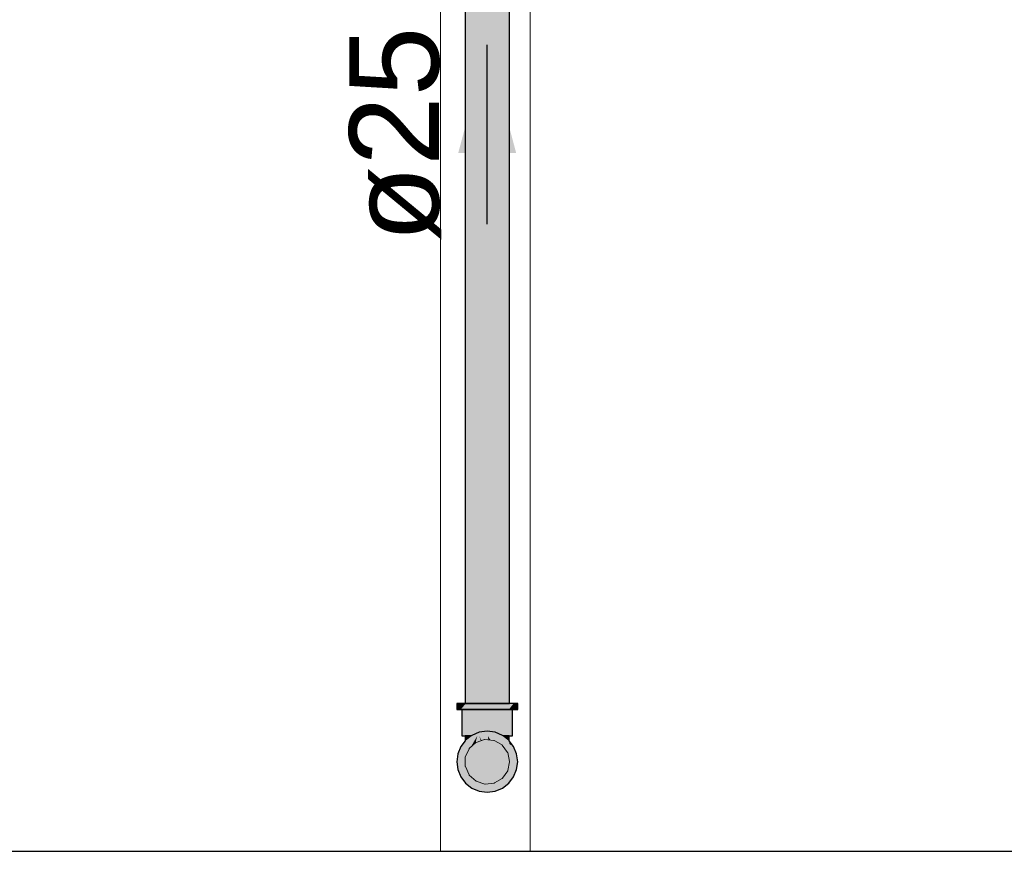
# Model space of a CAD drawing. Header units: millimetres. Extents: x -16331 to -10174, y -4135 to -3584.
# Tile 409 of 456: x -10188.41 to -10186.21, y -4010.76 to -4008.9. Entities that reach past the tile are written whole.
import ezdxf

# ---------------------------------------------------------------- set-up
doc = ezdxf.new("R2010")
doc.units = ezdxf.units.MM
for name, color, linetype in [('AL-Condutos', 3, 'Continuous'), ('AL-Conexões', 4, 'Continuous'), ('AL-Sentido conduto', 7, 'Continuous'), ('AL-Textos conduto', 7, 'Continuous'), ('DI-Eixos', 7, 'Continuous')]:
    doc.layers.add(name, color=color, linetype=linetype)
for name, color, linetype, lineweight in [('DI-Elementos em corte', 9, 'Continuous', 18), ('DI-Elementos externos em vista', 9, 'Continuous', 5), ('IFC-IfcBuildingElementProxy-Contorno', 250, 'Continuous', 5)]:
    doc.layers.add(name, color=color, linetype=linetype, lineweight=lineweight)
doc.styles.add('Arial', font='arial.ttf', dxfattribs={"height": 100})

msp = doc.modelspace()

# ---------------------------------------------------------------- hatches: boundary and pattern name
at = {"layer": 'AL-Condutos', "linetype": 'Continuous'}
msp.add_hatch(color=91, dxfattribs=at).paths.add_polyline_path([(-10187.3138, -4010.4256), (-10187.3138, -4007.9296), (-10187.3181, -4007.9296), (-10187.3303, -4007.9296), (-10187.3483, -4007.9296), (-10187.369, -4007.9296), (-10187.3888, -4007.9296), (-10187.4042, -4007.9296), (-10187.4127, -4007.9296), (-10187.4127, -4010.4256), (-10187.4042, -4010.4256), (-10187.3888, -4010.4256), (-10187.369, -4010.4256), (-10187.3483, -4010.4256), (-10187.3303, -4010.4256), (-10187.3181, -4010.4256)])
at = {"layer": 'AL-Conexões', "linetype": 'Continuous'}
for points in [[(-10187.4318, -4010.4392), (-10187.4295, -4010.4392), (-10187.4227, -4010.4392), (-10187.4119, -4010.4256), (-10187.4227, -4010.4256), (-10187.4295, -4010.4256), (-10187.4318, -4010.4256)], [(-10187.4227, -4010.4392), (-10187.4206, -4010.4392), (-10187.4119, -4010.4392), (-10187.3978, -4010.4392), (-10187.3814, -4010.4392), (-10187.3638, -4010.4392), (-10187.3462, -4010.4392), (-10187.3298, -4010.4392), (-10187.3157, -4010.4392), (-10187.3049, -4010.4256), (-10187.3157, -4010.4256), (-10187.3298, -4010.4256), (-10187.3462, -4010.4256), (-10187.3638, -4010.4256), (-10187.3814, -4010.4256), (-10187.3978, -4010.4256), (-10187.4119, -4010.4256), (-10187.4206, -4010.4366)], [(-10187.2981, -4010.4392), (-10187.2958, -4010.4392), (-10187.2958, -4010.4256), (-10187.2981, -4010.4256), (-10187.3049, -4010.4256), (-10187.307, -4010.4282), (-10187.3157, -4010.4392), (-10187.307, -4010.4392), (-10187.3049, -4010.4392)], [(-10187.4206, -4010.498), (-10187.4186, -4010.498), (-10187.413, -4010.498), (-10187.4039, -4010.498), (-10187.3922, -4010.4392), (-10187.4039, -4010.4392), (-10187.413, -4010.4392), (-10187.4186, -4010.4392), (-10187.4206, -4010.4392)], [(-10187.3993, -4010.4973), (-10187.3986, -4010.4974), (-10187.3978, -4010.4967), (-10187.3922, -4010.4944), (-10187.3958, -4010.4952), (-10187.3922, -4010.4944), (-10187.3888, -4010.493), (-10187.3814, -4010.4899), (-10187.3804, -4010.4898), (-10187.3804, -4010.4895), (-10187.3806, -4010.4896), (-10187.3905, -4010.4911), (-10187.3913, -4010.4917), (-10187.3905, -4010.4911), (-10187.3806, -4010.4896), (-10187.3848, -4010.4868), (-10187.3904, -4010.4911), (-10187.3848, -4010.4868), (-10187.3922, -4010.4913), (-10187.3922, -4010.4924), (-10187.3922, -4010.4818), (-10187.3922, -4010.4913), (-10187.3848, -4010.4868), (-10187.3847, -4010.4867), (-10187.3848, -4010.4868), (-10187.3806, -4010.4896), (-10187.3804, -4010.4895), (-10187.3817, -4010.4843), (-10187.3845, -4010.4719), (-10187.3922, -4010.4392), (-10187.4037, -4010.4969), (-10187.4039, -4010.498), (-10187.4009, -4010.498), (-10187.3994, -4010.498), (-10187.3986, -4010.4974)], [(-10187.3236, -4010.4392), (-10187.3277, -4010.4923), (-10187.3236, -4010.4392), (-10187.3341, -4010.4915), (-10187.3236, -4010.4392), (-10187.3354, -4010.4392), (-10187.3354, -4010.4913), (-10187.3344, -4010.4914), (-10187.3354, -4010.4913), (-10187.3354, -4010.4818), (-10187.3354, -4010.4392), (-10187.3491, -4010.4392), (-10187.3638, -4010.4392), (-10187.3681, -4010.4392), (-10187.3785, -4010.4392), (-10187.3922, -4010.4392), (-10187.3804, -4010.4898), (-10187.3785, -4010.4895), (-10187.3663, -4010.4879), (-10187.3638, -4010.4876), (-10187.3638, -4010.4448), (-10187.3634, -4010.4453), (-10187.3638, -4010.4448), (-10187.3638, -4010.4876), (-10187.3638, -4010.498), (-10187.3611, -4010.4872), (-10187.3537, -4010.4579), (-10187.3611, -4010.4872), (-10187.3613, -4010.4879), (-10187.3602, -4010.4881), (-10187.3491, -4010.4895), (-10187.3491, -4010.4856), (-10187.3491, -4010.464), (-10187.3491, -4010.4895), (-10187.3472, -4010.4898), (-10187.343, -4010.4719), (-10187.3459, -4010.4843), (-10187.3471, -4010.4895), (-10187.3472, -4010.4898), (-10187.3467, -4010.4898), (-10187.3462, -4010.4899), (-10187.3411, -4010.4906), (-10187.3396, -4010.4908), (-10187.3374, -4010.4911), (-10187.3375, -4010.4908), (-10187.3371, -4010.4911), (-10187.3354, -4010.4924), (-10187.3358, -4010.4913), (-10187.3354, -4010.4924), (-10187.3371, -4010.4911), (-10187.3375, -4010.4908), (-10187.3373, -4010.4911), (-10187.3375, -4010.4908), (-10187.3374, -4010.4911), (-10187.3396, -4010.4908), (-10187.3411, -4010.4906), (-10187.3462, -4010.4899), (-10187.3395, -4010.4927), (-10187.3366, -4010.4939), (-10187.3354, -4010.4944), (-10187.3347, -4010.4947), (-10187.3344, -4010.4931), (-10187.3347, -4010.4947), (-10187.3298, -4010.4967), (-10187.328, -4010.4974), (-10187.3298, -4010.4967), (-10187.3281, -4010.498), (-10187.3267, -4010.498), (-10187.3264, -4010.4925), (-10187.3267, -4010.498), (-10187.3236, -4010.498), (-10187.3236, -4010.4929)], [(-10187.3089, -4010.498), (-10187.307, -4010.498), (-10187.307, -4010.4392), (-10187.3089, -4010.4392), (-10187.3146, -4010.4392), (-10187.3236, -4010.4392), (-10187.3236, -4010.498), (-10187.3146, -4010.498)], [(-10187.4227, -4010.5216), (-10187.4295, -4010.538), (-10187.4318, -4010.5556), (-10187.4133, -4010.5316), (-10187.3876, -4010.498), (-10187.3814, -4010.4899), (-10187.3919, -4010.498), (-10187.3814, -4010.4899), (-10187.3978, -4010.4967), (-10187.3954, -4010.498), (-10187.4131, -4010.5143), (-10187.3954, -4010.498), (-10187.3978, -4010.4967), (-10187.3994, -4010.498), (-10187.4119, -4010.5075), (-10187.4131, -4010.5091)], [(-10187.4119, -4010.6037), (-10187.4127, -4010.6014), (-10187.4119, -4010.6037), (-10187.4063, -4010.5831), (-10187.4059, -4010.5813), (-10187.4062, -4010.5805), (-10187.4127, -4010.566), (-10187.4127, -4010.5452), (-10187.4173, -4010.5556), (-10187.4127, -4010.5452), (-10187.4106, -4010.5405), (-10187.4079, -4010.5346), (-10187.4042, -4010.5262), (-10187.4023, -4010.5245), (-10187.4015, -4010.5238), (-10187.3876, -4010.498), (-10187.3973, -4010.5107), (-10187.405, -4010.5269), (-10187.3973, -4010.5107), (-10187.4127, -4010.5307), (-10187.4062, -4010.528), (-10187.4127, -4010.5431), (-10187.4062, -4010.528), (-10187.4127, -4010.5307), (-10187.4127, -4010.5338), (-10187.4127, -4010.5406), (-10187.4127, -4010.5338), (-10187.4127, -4010.5307), (-10187.4204, -4010.5408), (-10187.4318, -4010.5556), (-10187.4295, -4010.5732), (-10187.4146, -4010.5355), (-10187.4295, -4010.5732), (-10187.4127, -4010.5441), (-10187.4182, -4010.5536), (-10187.4174, -4010.5557), (-10187.4127, -4010.5676), (-10187.4067, -4010.5827), (-10187.4127, -4010.5676), (-10187.4127, -4010.5774), (-10187.4127, -4010.5676), (-10187.4174, -4010.5557), (-10187.4182, -4010.5536), (-10187.4178, -4010.5567), (-10187.4155, -4010.5748), (-10187.4127, -4010.5972), (-10187.4155, -4010.5748), (-10187.4178, -4010.5567), (-10187.4229, -4010.5682), (-10187.4237, -4010.57), (-10187.4238, -4010.5702), (-10187.427, -4010.5773), (-10187.4238, -4010.5702), (-10187.4237, -4010.57), (-10187.4229, -4010.5682), (-10187.4178, -4010.5567), (-10187.4182, -4010.5536), (-10187.4253, -4010.566), (-10187.4295, -4010.5732), (-10187.427, -4010.5774), (-10187.4127, -4010.6022)], [(-10187.4131, -4010.5084), (-10187.4131, -4010.5091), (-10187.4119, -4010.5075), (-10187.4099, -4010.506), (-10187.4087, -4010.5051), (-10187.4069, -4010.5037), (-10187.4015, -4010.4996), (-10187.4008, -4010.4991), (-10187.3994, -4010.498), (-10187.4009, -4010.498), (-10187.4063, -4010.5002), (-10187.4069, -4010.5011), (-10187.4063, -4010.5002), (-10187.4069, -4010.5005), (-10187.408, -4010.501), (-10187.4092, -4010.504), (-10187.408, -4010.501), (-10187.4104, -4010.5019), (-10187.408, -4010.501), (-10187.4069, -4010.5005), (-10187.4063, -4010.5002), (-10187.4009, -4010.498), (-10187.4046, -4010.498), (-10187.4069, -4010.498), (-10187.413, -4010.498), (-10187.413, -4010.503)], [(-10187.4015, -4010.5238), (-10187.4003, -4010.5226), (-10187.386, -4010.498), (-10187.3895, -4010.5125), (-10187.3896, -4010.5131), (-10187.3888, -4010.5123), (-10187.3872, -4010.5118), (-10187.3869, -4010.5106), (-10187.3835, -4010.498), (-10187.3833, -4010.5074), (-10187.382, -4010.5062), (-10187.3833, -4010.5074), (-10187.3835, -4010.498), (-10187.3869, -4010.5106), (-10187.3872, -4010.5118), (-10187.3868, -4010.5116), (-10187.3864, -4010.5102), (-10187.3868, -4010.5116), (-10187.3842, -4010.5108), (-10187.3841, -4010.5081), (-10187.3842, -4010.5108), (-10187.3833, -4010.5105), (-10187.3834, -4010.5074), (-10187.3833, -4010.5105), (-10187.3833, -4010.5105), (-10187.3814, -4010.5099), (-10187.3814, -4010.5056), (-10187.3814, -4010.5099), (-10187.38, -4010.5095), (-10187.3783, -4010.5089), (-10187.3806, -4010.5049), (-10187.3783, -4010.5089), (-10187.3796, -4010.5041), (-10187.3814, -4010.498), (-10187.3788, -4010.5033), (-10187.3764, -4010.5083), (-10187.378, -4010.5026), (-10187.3772, -4010.505), (-10187.3762, -4010.5082), (-10187.3772, -4010.505), (-10187.3762, -4010.5082), (-10187.369, -4010.5059), (-10187.3613, -4010.5067), (-10187.3617, -4010.5035), (-10187.3779, -4010.5025), (-10187.3617, -4010.5035), (-10187.3624, -4010.498), (-10187.3745, -4010.4995), (-10187.3792, -4010.498), (-10187.3745, -4010.4995), (-10187.3729, -4010.498), (-10187.3745, -4010.4995), (-10187.3624, -4010.498), (-10187.3695, -4010.495), (-10187.3624, -4010.498), (-10187.3635, -4010.4896), (-10187.3638, -4010.4876), (-10187.3814, -4010.4899), (-10187.3876, -4010.498)], [(-10187.3956, -4010.5145), (-10187.4003, -4010.5226), (-10187.3996, -4010.5221), (-10187.3932, -4010.5163), (-10187.3897, -4010.5132), (-10187.3921, -4010.5134), (-10187.3953, -4010.5144), (-10187.3921, -4010.5134), (-10187.3897, -4010.5132), (-10187.3896, -4010.5131), (-10187.3895, -4010.5125), (-10187.386, -4010.498), (-10187.3896, -4010.5126), (-10187.386, -4010.498)], [(-10187.3796, -4010.5041), (-10187.3782, -4010.5089), (-10187.3764, -4010.5083), (-10187.3788, -4010.5033), (-10187.3814, -4010.498)], [(-10187.3458, -4010.498), (-10187.3144, -4010.5161), (-10187.3145, -4010.5091), (-10187.3157, -4010.5075), (-10187.3281, -4010.498), (-10187.3322, -4010.498), (-10187.3387, -4010.498), (-10187.3399, -4010.498), (-10187.3387, -4010.498), (-10187.3322, -4010.498), (-10187.3281, -4010.498), (-10187.3298, -4010.4967), (-10187.3462, -4010.4899), (-10187.3638, -4010.4876)], [(-10187.3065, -4010.5899), (-10187.3049, -4010.5896), (-10187.3049, -4010.5534), (-10187.3049, -4010.5331), (-10187.3049, -4010.5216), (-10187.3054, -4010.5329), (-10187.3061, -4010.5517), (-10187.3054, -4010.5329), (-10187.3049, -4010.5216), (-10187.3074, -4010.5317), (-10187.3049, -4010.5216), (-10187.3064, -4010.5207), (-10187.3227, -4010.5135), (-10187.331, -4010.5099), (-10187.3392, -4010.5063), (-10187.3312, -4010.5098), (-10187.3392, -4010.5063), (-10187.337, -4010.5092), (-10187.3361, -4010.5093), (-10187.3216, -4010.5235), (-10187.3227, -4010.5136), (-10187.3064, -4010.5209), (-10187.3082, -4010.5312), (-10187.3108, -4010.5453), (-10187.3082, -4010.5312), (-10187.3064, -4010.5209), (-10187.3084, -4010.5311), (-10187.3064, -4010.5209), (-10187.3227, -4010.5136), (-10187.3085, -4010.531), (-10187.3112, -4010.5448), (-10187.3085, -4010.531), (-10187.3227, -4010.5136), (-10187.3216, -4010.5235), (-10187.3204, -4010.5241), (-10187.3184, -4010.5253), (-10187.3204, -4010.5241), (-10187.3114, -4010.5444), (-10187.3204, -4010.5241), (-10187.3216, -4010.5235), (-10187.3181, -4010.5353), (-10187.3216, -4010.5235), (-10187.3361, -4010.5093), (-10187.337, -4010.5092), (-10187.3392, -4010.5063), (-10187.331, -4010.5099), (-10187.3227, -4010.5135), (-10187.3309, -4010.5099), (-10187.3227, -4010.5135), (-10187.3064, -4010.5207), (-10187.3232, -4010.511), (-10187.3239, -4010.5106), (-10187.3244, -4010.5106), (-10187.3248, -4010.5105), (-10187.3244, -4010.5106), (-10187.3239, -4010.5106), (-10187.3448, -4010.4985), (-10187.3518, -4010.5002), (-10187.3405, -4010.5045), (-10187.3518, -4010.5002), (-10187.3578, -4010.498), (-10187.3523, -4010.5004), (-10187.3392, -4010.5062), (-10187.3523, -4010.5004), (-10187.3578, -4010.498), (-10187.3531, -4010.5007), (-10187.3578, -4010.498), (-10187.3518, -4010.5002), (-10187.3463, -4010.4985), (-10187.3518, -4010.5002), (-10187.3448, -4010.4985), (-10187.3454, -4010.4982), (-10187.3458, -4010.498), (-10187.3638, -4010.4876), (-10187.3624, -4010.498), (-10187.3594, -4010.5027), (-10187.3579, -4010.5022), (-10187.3594, -4010.5027), (-10187.3565, -4010.5072), (-10187.3522, -4010.5076), (-10187.3557, -4010.5015), (-10187.354, -4010.501), (-10187.3382, -4010.5091), (-10187.354, -4010.501), (-10187.3557, -4010.5015), (-10187.3538, -4010.5049), (-10187.3445, -4010.5084), (-10187.3538, -4010.5049), (-10187.3522, -4010.5076), (-10187.3483, -4010.508), (-10187.3522, -4010.5076), (-10187.336, -4010.5151), (-10187.3207, -4010.5316), (-10187.3303, -4010.5184), (-10187.3207, -4010.5316), (-10187.3138, -4010.5556), (-10187.3136, -4010.5566), (-10187.3138, -4010.5556), (-10187.3167, -4010.5692), (-10187.3075, -4010.585), (-10187.3099, -4010.5809), (-10187.3154, -4010.5722), (-10187.3099, -4010.5809), (-10187.3151, -4010.5719), (-10187.3167, -4010.5692), (-10187.3167, -4010.5694), (-10187.3168, -4010.57), (-10187.3169, -4010.5704), (-10187.3156, -4010.5725), (-10187.3102, -4010.5811), (-10187.3074, -4010.5856), (-10187.3066, -4010.5895), (-10187.3074, -4010.5856), (-10187.3102, -4010.5811), (-10187.3156, -4010.5725), (-10187.3169, -4010.5704), (-10187.3181, -4010.576), (-10187.3198, -4010.5838), (-10187.3205, -4010.587), (-10187.3208, -4010.5888), (-10187.3205, -4010.587), (-10187.3198, -4010.5838), (-10187.3181, -4010.576), (-10187.3169, -4010.5704), (-10187.3248, -4010.5852), (-10187.3233, -4010.5887), (-10187.3216, -4010.5926), (-10187.3185, -4010.6), (-10187.3063, -4010.5907), (-10187.3049, -4010.5896)], [(-10187.3617, -4010.5035), (-10187.3613, -4010.5067), (-10187.3585, -4010.507), (-10187.3566, -4010.5072), (-10187.3566, -4010.5072), (-10187.3594, -4010.5027), (-10187.3602, -4010.503), (-10187.3594, -4010.5027), (-10187.3624, -4010.498)], [(-10187.3145, -4010.5091), (-10187.3145, -4010.5084), (-10187.3145, -4010.503), (-10187.3186, -4010.5013), (-10187.3145, -4010.503), (-10187.3146, -4010.498), (-10187.3206, -4010.498), (-10187.3188, -4010.5012), (-10187.3206, -4010.498), (-10187.323, -4010.498), (-10187.3213, -4010.5002), (-10187.3206, -4010.5005), (-10187.3195, -4010.501), (-10187.3206, -4010.5005), (-10187.3213, -4010.5002), (-10187.3206, -4010.5011), (-10187.3213, -4010.5002), (-10187.323, -4010.498), (-10187.3222, -4010.4998), (-10187.323, -4010.498), (-10187.3267, -4010.498), (-10187.3227, -4010.4996), (-10187.3267, -4010.498), (-10187.3281, -4010.498), (-10187.3221, -4010.5026), (-10187.3206, -4010.5037), (-10187.3188, -4010.5051), (-10187.3176, -4010.506), (-10187.3184, -4010.504), (-10187.3151, -4010.508), (-10187.3184, -4010.504), (-10187.3176, -4010.506), (-10187.3157, -4010.5075)], [(-10187.3773, -4010.505), (-10187.3764, -4010.5083), (-10187.3762, -4010.5082), (-10187.3772, -4010.505), (-10187.378, -4010.5026)], [(-10187.3594, -4010.5027), (-10187.3566, -4010.5072), (-10187.3565, -4010.5072)], [(-10187.3049, -4010.5216), (-10187.3145, -4010.5091), (-10187.3144, -4010.5161)], [(-10187.2958, -4010.5556), (-10187.2981, -4010.538), (-10187.3049, -4010.5216), (-10187.3049, -4010.5896), (-10187.2981, -4010.5732)], [(-10187.4119, -4010.6037), (-10187.4295, -4010.5732), (-10187.4227, -4010.5896)], [(-10187.3814, -4010.6213), (-10187.3814, -4010.6066), (-10187.3814, -4010.6055), (-10187.3817, -4010.6012), (-10187.3816, -4010.6053), (-10187.3817, -4010.6012), (-10187.3888, -4010.5989), (-10187.4042, -4010.585), (-10187.3996, -4010.5954), (-10187.4042, -4010.585), (-10187.4059, -4010.5813), (-10187.4063, -4010.5831), (-10187.4088, -4010.5924), (-10187.3985, -4010.5978), (-10187.3816, -4010.6066), (-10187.4088, -4010.5924), (-10187.394, -4010.608), (-10187.4088, -4010.5924), (-10187.4119, -4010.6037), (-10187.4028, -4010.6089)], [(-10187.3238, -4010.6029), (-10187.3185, -4010.6), (-10187.3216, -4010.5926), (-10187.3233, -4010.6005), (-10187.3216, -4010.5926), (-10187.3248, -4010.5852), (-10187.337, -4010.602), (-10187.3248, -4010.5852), (-10187.3486, -4010.6032), (-10187.3469, -4010.6156), (-10187.3462, -4010.6213), (-10187.3241, -4010.6044), (-10187.3185, -4010.6)], [(-10187.3814, -4010.6213), (-10187.4119, -4010.6037), (-10187.3978, -4010.6145)], [(-10187.3814, -4010.6066), (-10187.3814, -4010.6056), (-10187.3814, -4010.6013), (-10187.3817, -4010.6012), (-10187.3814, -4010.6055)], [(-10187.3797, -4010.6213), (-10187.3462, -4010.6213), (-10187.3489, -4010.6119), (-10187.3462, -4010.6213), (-10187.3487, -4010.6119), (-10187.3507, -4010.6045), (-10187.3509, -4010.6046), (-10187.3582, -4010.6088), (-10187.3509, -4010.6046), (-10187.3507, -4010.6045), (-10187.3462, -4010.6213), (-10187.3485, -4010.6033), (-10187.3486, -4010.6032), (-10187.351, -4010.6034), (-10187.3513, -4010.6034), (-10187.3677, -4010.6057), (-10187.3657, -4010.6132), (-10187.3677, -4010.6057), (-10187.3513, -4010.6034), (-10187.369, -4010.6053), (-10187.3814, -4010.6013), (-10187.3814, -4010.6066), (-10187.3814, -4010.6213)], [(-10187.3298, -4010.6145), (-10187.3157, -4010.6037), (-10187.3049, -4010.5896), (-10187.3462, -4010.6213)], [(-10187.3638, -4010.6236), (-10187.3462, -4010.6213), (-10187.3814, -4010.6213)]]:
    msp.add_hatch(color=51, dxfattribs=at).paths.add_polyline_path(points)
at = {"layer": 'AL-Sentido conduto', "linetype": 'Continuous'}
msp.add_hatch(color=3, dxfattribs=at).paths.add_polyline_path([(-10187.3638, -4008.9551), (-10187.4285, -4009.1966), (-10187.2991, -4009.1966)])
at = {"layer": 'DI-Elementos em corte', "linetype": 'Continuous'}
msp.add_hatch(color=31, dxfattribs=at).paths.add_polyline_path([(-10187.3685, -4010.6053), (-10187.3483, -4010.6031), (-10187.3479, -4010.6029), (-10187.3303, -4010.5927), (-10187.33, -4010.5924), (-10187.3181, -4010.5759), (-10187.318, -4010.5754), (-10187.3138, -4010.5556), (-10187.3139, -4010.5551), (-10187.3181, -4010.5353), (-10187.3184, -4010.5349), (-10187.3303, -4010.5184), (-10187.3307, -4010.5182), (-10187.3483, -4010.508), (-10187.3488, -4010.508), (-10187.369, -4010.5059), (-10187.3695, -4010.506), (-10187.3888, -4010.5123), (-10187.3891, -4010.5126), (-10187.4042, -4010.5262), (-10187.4044, -4010.5266), (-10187.4127, -4010.5452), (-10187.4127, -4010.5457), (-10187.4127, -4010.566), (-10187.4125, -4010.5664), (-10187.4042, -4010.585), (-10187.4039, -4010.5853), (-10187.3888, -4010.5989), (-10187.3883, -4010.599), (-10187.369, -4010.6053)])

# ---------------------------------------------------------------- linework, layer by layer
at = {"layer": 'AL-Condutos'}
for p, q in [((-10187.4127, -4007.9296), (-10187.4127, -4010.4256)), ((-10187.3138, -4010.4256), (-10187.3138, -4007.9296)), ((-10187.4127, -4010.4256), (-10187.4042, -4010.4256)), ((-10187.4042, -4010.4256), (-10187.3888, -4010.4256)), ((-10187.3888, -4010.4256), (-10187.369, -4010.4256)), ((-10187.369, -4010.4256), (-10187.3483, -4010.4256)), ((-10187.3483, -4010.4256), (-10187.3303, -4010.4256)), ((-10187.3303, -4010.4256), (-10187.3181, -4010.4256)), ((-10187.3181, -4010.4256), (-10187.3138, -4010.4256))]:
    msp.add_line(p, q, dxfattribs=at)
at = {"layer": 'AL-Conexões'}
for p, q in [((-10187.4318, -4010.4256), (-10187.4318, -4010.4392)), ((-10187.4295, -4010.4256), (-10187.4318, -4010.4256)), ((-10187.4227, -4010.4256), (-10187.4295, -4010.4256)), ((-10187.4119, -4010.4256), (-10187.4227, -4010.4256)), ((-10187.3978, -4010.4256), (-10187.4119, -4010.4256)), ((-10187.3814, -4010.4256), (-10187.3978, -4010.4256)), ((-10187.3638, -4010.4256), (-10187.3814, -4010.4256)), ((-10187.3462, -4010.4256), (-10187.3638, -4010.4256)), ((-10187.3298, -4010.4256), (-10187.3462, -4010.4256)), ((-10187.3157, -4010.4256), (-10187.3298, -4010.4256)), ((-10187.3049, -4010.4256), (-10187.3157, -4010.4256)), ((-10187.2981, -4010.4256), (-10187.3049, -4010.4256)), ((-10187.2958, -4010.4256), (-10187.2981, -4010.4256)), ((-10187.2958, -4010.4392), (-10187.2958, -4010.4256)), ((-10187.4318, -4010.4392), (-10187.4295, -4010.4392)), ((-10187.4295, -4010.4392), (-10187.4227, -4010.4392)), ((-10187.4227, -4010.4392), (-10187.4206, -4010.4392)), ((-10187.4206, -4010.4392), (-10187.4119, -4010.4392)), ((-10187.4206, -4010.4392), (-10187.4206, -4010.498)), ((-10187.4186, -4010.4392), (-10187.4206, -4010.4392)), ((-10187.413, -4010.4392), (-10187.4186, -4010.4392)), ((-10187.4039, -4010.4392), (-10187.413, -4010.4392)), ((-10187.4119, -4010.4392), (-10187.3978, -4010.4392)), ((-10187.3922, -4010.4392), (-10187.4039, -4010.4392)), ((-10187.3978, -4010.4392), (-10187.3814, -4010.4392)), ((-10187.3785, -4010.4392), (-10187.3922, -4010.4392)), ((-10187.3814, -4010.4392), (-10187.3638, -4010.4392)), ((-10187.3681, -4010.4392), (-10187.3785, -4010.4392)), ((-10187.3638, -4010.4392), (-10187.3681, -4010.4392)), ((-10187.3491, -4010.4392), (-10187.3638, -4010.4392)), ((-10187.3638, -4010.4392), (-10187.3462, -4010.4392)), ((-10187.3354, -4010.4392), (-10187.3491, -4010.4392)), ((-10187.3462, -4010.4392), (-10187.3298, -4010.4392)), ((-10187.3236, -4010.4392), (-10187.3354, -4010.4392)), ((-10187.3298, -4010.4392), (-10187.3157, -4010.4392)), ((-10187.3146, -4010.4392), (-10187.3236, -4010.4392)), ((-10187.3157, -4010.4392), (-10187.307, -4010.4392)), ((-10187.3089, -4010.4392), (-10187.3146, -4010.4392)), ((-10187.307, -4010.4392), (-10187.3089, -4010.4392)), ((-10187.307, -4010.4392), (-10187.3049, -4010.4392)), ((-10187.307, -4010.498), (-10187.307, -4010.4392)), ((-10187.3049, -4010.4392), (-10187.2981, -4010.4392)), ((-10187.2981, -4010.4392), (-10187.2958, -4010.4392)), ((-10187.4206, -4010.498), (-10187.4186, -4010.498)), ((-10187.4186, -4010.498), (-10187.413, -4010.498)), ((-10187.4069, -4010.498), (-10187.413, -4010.498)), ((-10187.413, -4010.498), (-10187.413, -4010.503)), ((-10187.413, -4010.498), (-10187.4039, -4010.498)), ((-10187.3994, -4010.498), (-10187.4119, -4010.5075)), ((-10187.4046, -4010.498), (-10187.4069, -4010.498)), ((-10187.4009, -4010.498), (-10187.4046, -4010.498)), ((-10187.4039, -4010.498), (-10187.4009, -4010.498)), ((-10187.4009, -4010.498), (-10187.3994, -4010.498)), ((-10187.3994, -4010.498), (-10187.4009, -4010.498)), ((-10187.3978, -4010.4967), (-10187.3994, -4010.498)), ((-10187.3814, -4010.4899), (-10187.3978, -4010.4967)), ((-10187.3638, -4010.4876), (-10187.3814, -4010.4899)), ((-10187.3462, -4010.4899), (-10187.3638, -4010.4876)), ((-10187.3298, -4010.4967), (-10187.3462, -4010.4899)), ((-10187.3281, -4010.498), (-10187.3298, -4010.4967)), ((-10187.3157, -4010.5075), (-10187.3281, -4010.498)), ((-10187.3281, -4010.498), (-10187.3267, -4010.498)), ((-10187.3267, -4010.498), (-10187.3281, -4010.498)), ((-10187.3267, -4010.498), (-10187.3236, -4010.498)), ((-10187.323, -4010.498), (-10187.3267, -4010.498)), ((-10187.3236, -4010.498), (-10187.3146, -4010.498)), ((-10187.3206, -4010.498), (-10187.323, -4010.498)), ((-10187.3146, -4010.498), (-10187.3206, -4010.498)), ((-10187.3145, -4010.503), (-10187.3146, -4010.498)), ((-10187.3146, -4010.498), (-10187.3089, -4010.498)), ((-10187.3089, -4010.498), (-10187.307, -4010.498)), ((-10187.4131, -4010.5091), (-10187.4227, -4010.5216)), ((-10187.413, -4010.503), (-10187.4131, -4010.5084)), ((-10187.4119, -4010.5075), (-10187.4131, -4010.5091)), ((-10187.4131, -4010.5084), (-10187.4131, -4010.5091)), ((-10187.3145, -4010.5091), (-10187.3157, -4010.5075)), ((-10187.3145, -4010.5084), (-10187.3145, -4010.503)), ((-10187.3145, -4010.5091), (-10187.3145, -4010.5084)), ((-10187.3049, -4010.5216), (-10187.3145, -4010.5091)), ((-10187.4295, -4010.538), (-10187.4318, -4010.5556)), ((-10187.4227, -4010.5216), (-10187.4295, -4010.538)), ((-10187.2981, -4010.538), (-10187.3049, -4010.5216)), ((-10187.2958, -4010.5556), (-10187.2981, -4010.538)), ((-10187.4318, -4010.5556), (-10187.4295, -4010.5732)), ((-10187.2981, -4010.5732), (-10187.2958, -4010.5556)), ((-10187.4295, -4010.5732), (-10187.4227, -4010.5896)), ((-10187.3049, -4010.5896), (-10187.2981, -4010.5732)), ((-10187.4227, -4010.5896), (-10187.4119, -4010.6037)), ((-10187.4119, -4010.6037), (-10187.3978, -4010.6145)), ((-10187.3298, -4010.6145), (-10187.3157, -4010.6037)), ((-10187.3157, -4010.6037), (-10187.3049, -4010.5896)), ((-10187.3978, -4010.6145), (-10187.3814, -4010.6213)), ((-10187.3814, -4010.6213), (-10187.3638, -4010.6236)), ((-10187.3638, -4010.6236), (-10187.3462, -4010.6213)), ((-10187.3462, -4010.6213), (-10187.3298, -4010.6145))]:
    msp.add_line(p, q, dxfattribs=at)
at = {"layer": 'AL-Sentido conduto'}
msp.add_lwpolyline([(-10187.3638, -4009.3551), (-10187.3638, -4008.9551)], dxfattribs=at)
at = {"layer": 'DI-Eixos'}
msp.add_line((-10198.3708, -4010.7551), (-10176.1066, -4010.7551), dxfattribs=at)
at = {"layer": 'DI-Elementos em corte'}
for p, q in [((-10187.3891, -4010.5126), (-10187.4042, -4010.5262)), ((-10187.3888, -4010.5123), (-10187.3891, -4010.5126)), ((-10187.3695, -4010.506), (-10187.3888, -4010.5123)), ((-10187.369, -4010.5059), (-10187.3695, -4010.506)), ((-10187.3488, -4010.508), (-10187.369, -4010.5059)), ((-10187.3483, -4010.508), (-10187.3488, -4010.508)), ((-10187.3307, -4010.5182), (-10187.3483, -4010.508)), ((-10187.3303, -4010.5184), (-10187.3307, -4010.5182)), ((-10187.3184, -4010.5349), (-10187.3303, -4010.5184)), ((-10187.4044, -4010.5266), (-10187.4127, -4010.5452)), ((-10187.4042, -4010.5262), (-10187.4044, -4010.5266)), ((-10187.3181, -4010.5353), (-10187.3184, -4010.5349)), ((-10187.3139, -4010.5551), (-10187.3181, -4010.5353)), ((-10187.4127, -4010.5452), (-10187.4127, -4010.5457)), ((-10187.4127, -4010.5457), (-10187.4127, -4010.566)), ((-10187.318, -4010.5754), (-10187.3138, -4010.5556)), ((-10187.3138, -4010.5556), (-10187.3139, -4010.5551)), ((-10187.4127, -4010.566), (-10187.4125, -4010.5664)), ((-10187.4125, -4010.5664), (-10187.4042, -4010.585)), ((-10187.4042, -4010.585), (-10187.4039, -4010.5853)), ((-10187.4039, -4010.5853), (-10187.3888, -4010.5989)), ((-10187.33, -4010.5924), (-10187.3181, -4010.5759)), ((-10187.3181, -4010.5759), (-10187.318, -4010.5754)), ((-10187.3888, -4010.5989), (-10187.3883, -4010.599)), ((-10187.3883, -4010.599), (-10187.369, -4010.6053)), ((-10187.369, -4010.6053), (-10187.3685, -4010.6053)), ((-10187.3685, -4010.6053), (-10187.3483, -4010.6031)), ((-10187.3483, -4010.6031), (-10187.3479, -4010.6029)), ((-10187.3479, -4010.6029), (-10187.3303, -4010.5927)), ((-10187.3303, -4010.5927), (-10187.33, -4010.5924))]:
    msp.add_line(p, q, dxfattribs=at)
at = {"layer": 'DI-Elementos externos em vista'}
for p, q in [((-10187.4682, -4007.7556), (-10187.4682, -4010.7556)), ((-10187.2682, -4010.7556), (-10187.2682, -4007.7556)), ((-10187.4682, -4010.7556), (-10187.2682, -4010.7556))]:
    msp.add_line(p, q, dxfattribs=at)
at = {"layer": 'IFC-IfcBuildingElementProxy-Contorno', "lineweight": 5}
for p, q in [((-10187.4682, -4007.7556), (-10187.4682, -4010.7556)), ((-10187.2682, -4010.7556), (-10187.2682, -4007.7556)), ((-10187.4682, -4010.7556), (-10187.2682, -4010.7556))]:
    msp.add_line(p, q, dxfattribs=at)

# ---------------------------------------------------------------- texts
at = {"layer": 'AL-Textos conduto', "insert": (-10187.4663, -4009.1551), "char_height": 0.2, "width": 0.962805, "attachment_point": 8, "rotation": 90.0002, "line_spacing_factor": 0.6, "style": 'Arial'}
msp.add_mtext('ø25', dxfattribs=at)

doc.saveas('drawing.dxf')
